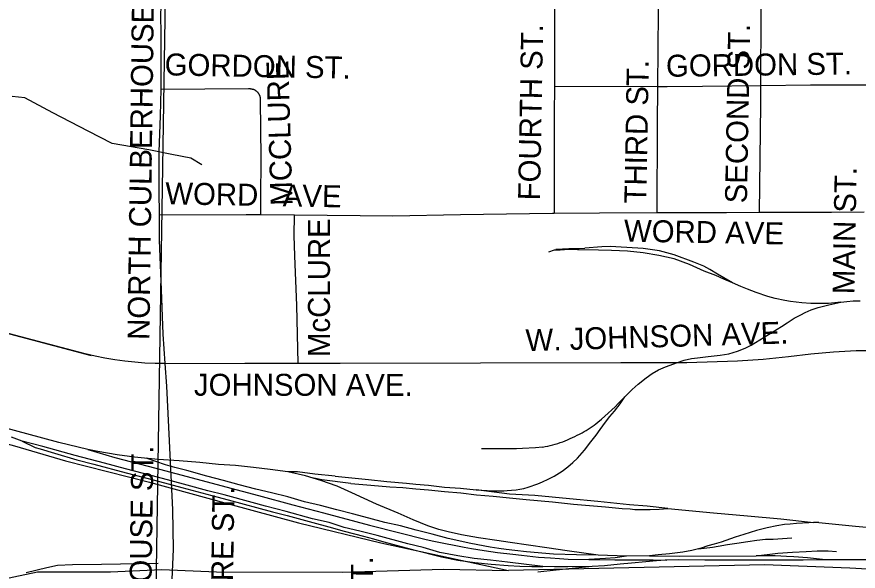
# Model space of a CAD drawing. Extents: x 1670563 to 1761545, y 515755 to 578944.
# Drawn here: x 1693304 to 1696176, y 552123 to 554016 of the extents above; entities that cross this region are included whole.
import ezdxf

# ---------------------------------------------------------------- set-up
doc = ezdxf.new("R2010")
doc.units = 0
for name, color, linetype in [('4_TwnRge', 7, 'Continuous'), ('RR Tracks', 7, 'Continuous'), ('SHP_LINE', 7, 'Continuous'), ('STREETCL', 7, 'Continuous'), ('STRNAMES', 7, 'Continuous')]:
    doc.layers.add(name, color=color, linetype=linetype)

# ---------------------------------------------------------------- blocks, each defined once
blk = doc.blocks.new('RR TRACKS02')
at = {"layer": 'RR Tracks'}
for p, q in [((1695138.2, 553219.2), (1695119.7, 553212.4)), ((1695159.1, 553219.5), (1695138.2, 553219.2)), ((1695144.1, 553222.5), (1695188, 553224.6)), ((1695188.6, 553221.6), (1695159.1, 553219.5)), ((1695188, 553224.6), (1695223.5, 553224.3)), ((1695218.2, 553220.7), (1695188.6, 553221.6)), ((1695289.6, 553219.6), (1695218.2, 553220.7)), ((1695223.5, 553224.3), (1695242.9, 553226.4)), ((1695301.7, 553230.3), (1695242.9, 553226.4)), ((1695334.7, 553217.8), (1695289.6, 553219.6)), ((1695329.7, 553231.2), (1695301.7, 553230.3)), ((1695386.9, 553228.5), (1695329.7, 553231.2)), ((1695388.7, 553215.4), (1695334.7, 553217.8)), ((1695442.1, 553224.9), (1695386.9, 553228.5)), ((1695442.6, 553209.7), (1695388.7, 553215.4)), ((1695498, 553216.8), (1695442.1, 553224.9)), ((1695495.7, 553201.1), (1695442.6, 553209.7)), ((1695548.7, 553203.1), (1695498, 553216.8)), ((1695548.7, 553189.1), (1695495.7, 553201.1)), ((1695615.2, 553177.5), (1695548.7, 553203.1)), ((1695600, 553170), (1695548.7, 553189.1)), ((1695650.2, 553147.8), (1695600, 553170)), ((1695649, 553164), (1695615.2, 553177.5)), ((1695670.2, 553153.3), (1695649, 553164)), ((1695695.6, 553137.5), (1695670.2, 553153.3)), ((1695690.5, 553132), (1695650.2, 553147.8)), ((1695717.4, 553119.5), (1695690.5, 553132)), ((1695746.9, 553107.6), (1695695.6, 553137.5)), ((1695746.9, 553107.6), (1695717.4, 553119.5)), ((1695775.5, 553094.8), (1695746.9, 553107.6)), ((1695798.9, 553085.8), (1695775.5, 553094.8)), ((1695828.2, 553074.8), (1695798.9, 553085.8)), ((1695868.1, 553061.1), (1695828.2, 553074.8)), ((1695893.3, 553054.1), (1695868.1, 553061.1)), ((1695925.9, 553047), (1695893.3, 553054.1)), ((1695945.5, 553043.7), (1695925.9, 553047)), ((1695984.3, 553039.2), (1695945.5, 553043.7)), ((1696015.3, 553037.4), (1695984.3, 553039.2)), ((1696044.9, 553036.8), (1696015.3, 553037.4)), ((1696074.7, 553037.4), (1696044.9, 553036.8)), ((1696117.6, 553041.3), (1696074.7, 553037.4)), ((1696075.9, 553032.1), (1696117.6, 553041.3)), ((1696117.6, 553041.3), (1696137.4, 553044)), ((1696137.4, 553044), (1696158.9, 553045.8)), ((1696158.9, 553045.8), (1696183.7, 553046.4)), ((1695995.9, 553006.1), (1696015.9, 553015.1)), ((1696015.9, 553015.1), (1696039.8, 553023.4)), ((1696039.8, 553023.4), (1696057.7, 553027.9)), ((1696057.7, 553027.9), (1696075.9, 553032.1)), ((1695933.9, 552971.3), (1695958.4, 552986.5)), ((1695958.4, 552986.5), (1695980.1, 552997.8)), ((1695980.1, 552997.8), (1695995.9, 553006.1)), ((1695810.8, 552894.9), (1695914.9, 552958.6)), ((1695914.9, 552958.6), (1695933.9, 552971.3)), ((1695790.4, 552884.3), (1695810.8, 552894.9)), ((1695705.1, 552860.5), (1695734.3, 552865.2)), ((1695734.3, 552865.2), (1695764.8, 552873.9)), ((1695764.8, 552873.9), (1695790.4, 552884.3)), ((1695518.7, 552820.9), (1695559.6, 552835.5)), ((1695559.6, 552835.5), (1695582.8, 552843.5)), ((1695582.8, 552843.5), (1695607.3, 552848.9)), ((1695607.3, 552848.9), (1695627.9, 552851.8)), ((1695627.9, 552851.8), (1695663.7, 552856)), ((1695663.7, 552856), (1695684.2, 552858.1)), ((1695684.2, 552858.1), (1695705.1, 552860.5)), ((1695473.4, 552797.4), (1695494.3, 552809.9)), ((1695494.3, 552809.9), (1695518.7, 552820.9)), ((1695425.4, 552761.9), (1695452.8, 552783.4)), ((1695452.8, 552783.4), (1695473.4, 552797.4)), ((1695404.8, 552743.7), (1695425.4, 552761.9)), ((1695379.4, 552718.2), (1695404.8, 552743.7)), ((1695343.9, 552669.3), (1695363.6, 552693.8)), ((1695363.6, 552693.8), (1695379.4, 552718.2)), ((1695328.6, 552650.7), (1695343.9, 552669.3)), ((1695314.3, 552631.3), (1695328.6, 552650.7)), ((1693447.4, 552562.7), (1693240.9, 552617.9)), ((1695281.4, 552586.9), (1695295.5, 552606.8)), ((1695295.5, 552606.8), (1695314.3, 552631.3)), ((1693322.1, 552566.9), (1693286, 552581)), ((1695263.8, 552564.1), (1695281.4, 552586.9)), ((1693392.8, 552548.9), (1693322.1, 552566.9)), ((1693322.1, 552566.9), (1693367.2, 552544.9)), ((1693503.7, 552518.2), (1693392.8, 552548.9)), ((1693545.9, 552538.1), (1693447.4, 552562.7)), ((1695242.3, 552536.1), (1695263.8, 552564.1)), ((1693367.2, 552544.9), (1693383.6, 552540.1)), ((1693383.6, 552540.1), (1693432.5, 552525.3)), ((1693432.5, 552525.3), (1693508.6, 552502.9)), ((1693580.9, 552531.8), (1693545.9, 552538.1)), ((1693545.9, 552538.1), (1693638.3, 552511)), ((1693646.2, 552519.8), (1693580.9, 552531.8)), ((1693705.8, 552512.3), (1693646.2, 552519.8)), ((1694951, 552540.1), (1694890.1, 552540.4)), ((1694976.9, 552540.1), (1694951, 552540.1)), ((1695009.7, 552541), (1694976.9, 552540.1)), ((1695030.1, 552541.6), (1695009.7, 552541)), ((1695074.3, 552544.3), (1695030.1, 552541.6)), ((1695098.7, 552546.7), (1695074.3, 552544.3)), ((1695218.4, 552508.7), (1695242.3, 552536.1)), ((1693603.7, 552491.5), (1693503.7, 552518.2)), ((1693508.6, 552502.9), (1693567, 552487.7)), ((1693675.5, 552471.8), (1693603.7, 552491.5)), ((1693638.3, 552511), (1693752.8, 552480.9)), ((1693787.1, 552504), (1693705.8, 552512.3)), ((1693811.5, 552485.6), (1693745.6, 552508.3)), ((1693858.4, 552499.6), (1693787.1, 552504)), ((1693928.3, 552493.9), (1693858.4, 552499.6)), ((1693992, 552487.3), (1693928.3, 552493.9)), ((1695185.3, 552479.7), (1695202, 552493.7)), ((1695202, 552493.7), (1695218.4, 552508.7)), ((1693567, 552487.7), (1693677.7, 552458.5)), ((1693766.7, 552448.2), (1693675.5, 552471.8)), ((1693752.8, 552480.9), (1693885.7, 552446)), ((1693844, 552477.3), (1693811.5, 552485.6)), ((1693884.9, 552466.5), (1693844, 552477.3)), ((1693952.8, 552447.8), (1693884.9, 552466.5)), ((1694050.1, 552483.2), (1693992, 552487.3)), ((1694111.6, 552477.2), (1694050.1, 552483.2)), ((1694169.2, 552469.9), (1694111.6, 552477.2)), ((1694229.5, 552461.7), (1694169.2, 552469.9)), ((1694262.2, 552462), (1694230, 552462.6)), ((1694321.5, 552453.7), (1694262.2, 552462)), ((1695138.4, 552447.5), (1695166.2, 552464.8)), ((1695166.2, 552464.8), (1695185.3, 552479.7)), ((1693677.7, 552458.5), (1693773.9, 552433.3)), ((1693831.5, 552431.4), (1693766.7, 552448.2)), ((1693773.9, 552433.3), (1693866.8, 552409)), ((1693885.7, 552446), (1694017.9, 552410.9)), ((1694009.5, 552433), (1693952.8, 552447.8)), ((1694290.1, 552448.5), (1694229.5, 552461.7)), ((1694342.3, 552432.6), (1694290.1, 552448.5)), ((1694344.8, 552434.6), (1694318.5, 552440)), ((1694391, 552447.1), (1694321.5, 552453.7)), ((1694444.7, 552422.7), (1694344.8, 552434.6)), ((1694391, 552447.1), (1694504.2, 552436.1)), ((1694504.2, 552436.1), (1694567.5, 552429.3)), ((1695098.2, 552427.8), (1695118.4, 552437.4)), ((1695118.4, 552437.4), (1695138.4, 552447.5)), ((1693886.1, 552416.6), (1693831.5, 552431.4)), ((1693866.8, 552409), (1693969.6, 552381)), ((1693956.1, 552397.7), (1693886.1, 552416.6)), ((1694062.9, 552418.1), (1694009.5, 552433)), ((1694017.9, 552410.9), (1694129.2, 552381.3)), ((1694120.1, 552402.8), (1694062.9, 552418.1)), ((1694397.5, 552413.4), (1694342.3, 552432.6)), ((1694448, 552390.1), (1694397.5, 552413.4)), ((1694444.7, 552422.7), (1694513.1, 552416.1)), ((1694513.1, 552416.1), (1694577.7, 552410.7)), ((1694567.5, 552429.3), (1694634.1, 552423.5)), ((1694577.7, 552410.7), (1694622.1, 552408.1)), ((1694622.1, 552408.1), (1694666, 552403.9)), ((1694634.1, 552423.5), (1694665.8, 552420.3)), ((1694665.8, 552420.3), (1694709.4, 552416.1)), ((1694709.4, 552416.1), (1694764.5, 552410.1)), ((1694764.5, 552410.1), (1694818.4, 552406)), ((1694818.4, 552406), (1694872.4, 552400.3)), ((1695021.4, 552403), (1695035.4, 552405.7)), ((1695035.4, 552405.7), (1695049.7, 552409.9)), ((1695049.7, 552409.9), (1695083.1, 552420.9)), ((1695083.1, 552420.9), (1695098.2, 552427.8)), ((1694011.5, 552383.1), (1693956.1, 552397.7)), ((1693969.6, 552381), (1694026, 552366.2)), ((1694108, 552357.3), (1694011.5, 552383.1)), ((1694174, 552389.9), (1694120.1, 552402.8)), ((1694129.2, 552381.3), (1694246.6, 552349.8)), ((1694229.1, 552376.2), (1694174, 552389.9)), ((1694285.8, 552359.9), (1694229.1, 552376.2)), ((1694490, 552371.1), (1694448, 552390.1)), ((1694666, 552403.9), (1694709.9, 552400.3)), ((1694709.9, 552400.3), (1694764.5, 552394.4)), ((1694764.5, 552394.4), (1694819.9, 552389.9)), ((1694819.9, 552389.9), (1694873.3, 552383.3)), ((1694872.4, 552400.3), (1694929.1, 552396.7)), ((1694986.5, 552385.7), (1694872.4, 552400.3)), ((1694873.3, 552383.3), (1694930.2, 552379.4)), ((1694929.1, 552396.7), (1694946.7, 552397)), ((1694930.2, 552379.4), (1694985.7, 552373.5)), ((1694946.7, 552397), (1694966.5, 552397.4)), ((1694966.5, 552397.4), (1694978.1, 552398)), ((1694978.1, 552398), (1694993, 552399.2)), ((1695072.1, 552380.9), (1694986.5, 552385.7)), ((1694993, 552399.2), (1695008.2, 552400.9)), ((1695008.2, 552400.9), (1695021.4, 552403)), ((1695191.4, 552369.5), (1695072.1, 552380.9)), ((1694026, 552366.2), (1694176.4, 552325.4)), ((1694152.9, 552345.2), (1694108, 552357.3)), ((1694246.6, 552349.8), (1694351.2, 552322.1)), ((1694340.4, 552346.7), (1694285.8, 552359.9)), ((1694532.4, 552351.4), (1694490, 552371.1)), ((1694605.6, 552320.5), (1694532.4, 552351.4)), ((1694985.7, 552373.5), (1695042.8, 552367.5)), ((1695042.8, 552367.5), (1695132.9, 552359.1)), ((1695132.9, 552359.1), (1695204.1, 552352.2)), ((1695287.4, 552360.3), (1695191.4, 552369.5)), ((1695204.1, 552352.2), (1695313.6, 552342.1)), ((1695395.8, 552349.5), (1695287.4, 552360.3)), ((1695455.8, 552344.5), (1695395.8, 552349.5)), ((1694223.9, 552326.3), (1694152.9, 552345.2)), ((1694176.4, 552325.4), (1694227.2, 552312.5)), ((1694313.5, 552302), (1694223.9, 552326.3)), ((1694397, 552331.9), (1694340.4, 552346.7)), ((1694351.2, 552322.1), (1694508.4, 552280.2)), ((1694450.4, 552318.9), (1694397, 552331.9)), ((1694506.1, 552303.7), (1694450.4, 552318.9)), ((1694656.8, 552298.4), (1694605.6, 552320.5)), ((1695313.6, 552342.1), (1695371, 552336.4)), ((1695371, 552336.4), (1695397.5, 552335.2)), ((1695397.5, 552335.2), (1695414.2, 552333.4)), ((1695414.2, 552333.4), (1695445, 552333.7)), ((1695445, 552333.7), (1695466.2, 552333.7)), ((1695527.1, 552336.4), (1695455.8, 552344.5)), ((1695466.2, 552333.7), (1695497, 552334.6)), ((1695497, 552334.6), (1695527.1, 552336.4)), ((1695527.1, 552336.4), (1695682.1, 552322.1)), ((1695682.1, 552322.1), (1695798.9, 552311.3)), ((1694227.2, 552312.5), (1694314.8, 552288.5)), ((1694370.2, 552288.7), (1694313.5, 552302)), ((1694560.2, 552289.4), (1694506.1, 552303.7)), ((1694707.3, 552277.9), (1694656.8, 552298.4)), ((1695798.9, 552311.3), (1695912, 552301.2)), ((1695912, 552301.2), (1696024.4, 552289.6)), ((1696024.4, 552289.6), (1696008, 552288)), ((1696042.1, 552289), (1696024.4, 552289.6)), ((1694314.8, 552288.5), (1694369, 552273.7)), ((1694369, 552273.7), (1694421.1, 552259.8)), ((1694421.9, 552272), (1694370.2, 552288.7)), ((1694475.5, 552260), (1694421.9, 552272)), ((1694508.4, 552280.2), (1694611.5, 552253.6)), ((1694613.6, 552277.5), (1694560.2, 552289.4)), ((1694667.3, 552262.8), (1694613.6, 552277.5)), ((1694722, 552249), (1694667.3, 552262.8)), ((1694744.8, 552265.3), (1694707.3, 552277.9)), ((1694777, 552257.1), (1694744.8, 552265.3)), ((1695829.6, 552261.5), (1695786, 552247.6)), ((1695865.5, 552271.3), (1695829.6, 552261.5)), ((1695899, 552278.2), (1695865.5, 552271.3)), ((1695924.5, 552282), (1695899, 552278.2)), ((1695944.1, 552283.9), (1695924.5, 552282)), ((1695965.7, 552285.5), (1695944.1, 552283.9)), ((1695986.2, 552286.5), (1695965.7, 552285.5)), ((1696008, 552288), (1695986.2, 552286.5)), ((1696042.1, 552289), (1696167.3, 552276.4)), ((1696167.3, 552276.4), (1696311.7, 552263.8)), ((1694421.1, 552259.8), (1694487.3, 552242)), ((1694534.3, 552244.5), (1694475.5, 552260)), ((1694487.3, 552242), (1694522, 552233.5)), ((1694522, 552233.5), (1694557, 552223.1)), ((1694638.9, 552215.7), (1694534.3, 552244.5)), ((1694611.5, 552253.6), (1694696.7, 552231.9)), ((1694777.1, 552234.7), (1694722, 552249)), ((1694822.6, 552247.3), (1694777, 552257.1)), ((1694854.5, 552217), (1694777.1, 552234.7)), ((1694879.7, 552236.9), (1694822.6, 552247.3)), ((1694943.1, 552228.1), (1694879.7, 552236.9)), ((1695756.6, 552238.8), (1695708.9, 552222.4)), ((1695786, 552247.6), (1695756.6, 552238.8)), ((1695859.8, 552231.6), (1695886.6, 552232.2)), ((1695886.6, 552232.2), (1695949.7, 552237)), ((1694557, 552223.1), (1694616.6, 552207.6)), ((1694616.6, 552207.6), (1694654.4, 552197.2)), ((1694691.2, 552203.8), (1694638.9, 552215.7)), ((1694748.3, 552186.7), (1694691.2, 552203.8)), ((1694696.7, 552231.9), (1694721.8, 552226.5)), ((1694721.8, 552226.5), (1694739.5, 552223.1)), ((1694739.5, 552223.1), (1694767.6, 552217.2)), ((1694767.6, 552217.2), (1694797.1, 552211.8)), ((1694797.1, 552211.8), (1694830.8, 552204.3)), ((1694830.8, 552204.3), (1694856.4, 552199.9)), ((1694920.5, 552204.7), (1694854.5, 552217)), ((1694949.6, 552199.8), (1694920.5, 552204.7)), ((1694988.6, 552221.1), (1694943.1, 552228.1)), ((1695113.5, 552202.7), (1694988.6, 552221.1)), ((1695631.8, 552199), (1695679.4, 552205)), ((1695662.7, 552209.1), (1695640.3, 552201.8)), ((1695685.2, 552214.8), (1695662.7, 552209.1)), ((1695679.4, 552205), (1695698.8, 552208.2)), ((1695708.9, 552222.4), (1695685.2, 552214.8)), ((1695698.8, 552208.2), (1695730.3, 552213.5)), ((1695730.3, 552213.5), (1695762.5, 552218.6)), ((1695762.5, 552218.6), (1695799.3, 552224.7)), ((1695799.3, 552224.7), (1695830.8, 552228.8)), ((1695830.8, 552228.8), (1695859.8, 552231.6)), ((1694654.4, 552197.2), (1694753.4, 552171.7)), ((1694810, 552174.7), (1694748.3, 552186.7)), ((1694865.8, 552166.5), (1694810, 552174.7)), ((1694856.4, 552199.9), (1694899.3, 552193.5)), ((1694899.3, 552193.5), (1694945.1, 552187.1)), ((1694945.1, 552187.1), (1694997.3, 552180.7)), ((1694974.2, 552197.3), (1694949.6, 552199.8)), ((1695003.7, 552192.9), (1694974.2, 552197.3)), ((1694997.3, 552180.7), (1695026.9, 552177.2)), ((1695043.8, 552188.9), (1695003.7, 552192.9)), ((1695026.9, 552177.2), (1695085.5, 552170.8)), ((1695136.4, 552181.1), (1695043.8, 552188.9)), ((1695182.9, 552192.3), (1695113.5, 552202.7)), ((1695215.2, 552178.6), (1695136.4, 552181.1)), ((1695288.2, 552177.8), (1695182.9, 552192.3)), ((1695288.2, 552177.8), (1695215.2, 552178.6)), ((1695385.6, 552173.8), (1695288.2, 552177.8)), ((1695464.2, 552174.7), (1695385.6, 552173.8)), ((1695493.9, 552178.5), (1695464.2, 552174.7)), ((1695464.2, 552174.7), (1695565.2, 552174.1)), ((1695532.7, 552182), (1695493.9, 552178.5)), ((1695577.8, 552187.7), (1695532.7, 552182)), ((1695565.2, 552174.1), (1695828.6, 552175)), ((1695608.7, 552194), (1695577.8, 552187.7)), ((1695631.8, 552199), (1695608.7, 552194)), ((1695640.3, 552201.8), (1695631.8, 552199)), ((1695828.6, 552175), (1695902.1, 552183.8)), ((1695892.6, 552174.7), (1695828.6, 552175)), ((1695931.1, 552173.4), (1695892.6, 552174.7)), ((1695902.1, 552183.8), (1695952.2, 552187.6)), ((1695952.2, 552187.6), (1695998.9, 552190.5)), ((1695998.9, 552190.5), (1696035.8, 552192)), ((1696035.8, 552192), (1696073.9, 552192.1)), ((1696073.9, 552192.1), (1696102.3, 552190.2)), ((1693443.4, 552142.8), (1693494.2, 552146.2)), ((1693494.2, 552146.2), (1693593.1, 552147.2)), ((1693593.1, 552147.2), (1693786.3, 552150.4)), ((1694753.4, 552171.7), (1694809.8, 552160.6)), ((1694809.8, 552160.6), (1694867.4, 552152.7)), ((1694920.7, 552159.9), (1694865.8, 552166.5)), ((1694867.4, 552152.7), (1694923.9, 552146.4)), ((1694978.9, 552153.5), (1694920.7, 552159.9)), ((1694923.9, 552146.4), (1694981.9, 552142.3)), ((1695100, 552139.3), (1694978.9, 552153.5)), ((1695085.5, 552170.8), (1695126.4, 552168.3)), ((1695126.4, 552168.3), (1695156.6, 552166.3)), ((1695156.6, 552166.3), (1695186.6, 552164.3)), ((1695186.6, 552164.3), (1695257, 552162.4)), ((1695314, 552166.2), (1695257, 552162.4)), ((1695257, 552162.4), (1695346, 552161.8)), ((1695363.7, 552146.6), (1695310.7, 552141.2)), ((1695346.8, 552168.4), (1695314, 552166.2)), ((1695346, 552161.8), (1695476.8, 552161.8)), ((1695385.6, 552173.8), (1695346.8, 552168.4)), ((1695402.6, 552150.7), (1695363.7, 552146.6)), ((1695450.9, 552154.5), (1695402.6, 552150.7)), ((1695488.1, 552158.6), (1695450.9, 552154.5)), ((1695476.8, 552161.8), (1695523.2, 552160.8)), ((1695517.1, 552160.8), (1695488.1, 552158.6)), ((1695564.2, 552161.4), (1695517.1, 552160.8)), ((1695652.4, 552160.8), (1695564.2, 552161.4)), ((1695731.3, 552160.2), (1695652.4, 552160.8)), ((1695817.4, 552160.5), (1695731.3, 552160.2)), ((1695882.9, 552160.6), (1695817.4, 552160.5)), ((1695988.6, 552160.9), (1695882.9, 552160.6)), ((1695956.3, 552171.9), (1695931.1, 552173.4)), ((1696003.2, 552168.4), (1695956.3, 552171.9)), ((1696064.7, 552162), (1695988.6, 552160.9)), ((1696064.7, 552162), (1696003.2, 552168.4)), ((1696222.3, 552161.7), (1696064.7, 552162)), ((1693335.7, 552118.1), (1693406.8, 552134.9)), ((1693406.8, 552134.9), (1693443.4, 552142.8)), ((1694981.9, 552142.3), (1695021, 552140.4)), ((1695021, 552140.4), (1695062.5, 552138.8)), ((1695062.5, 552138.8), (1695100, 552139.3)), ((1695145.5, 552125.8), (1695082.4, 552119.9)), ((1695140.1, 552137.4), (1695100, 552139.3)), ((1695185.7, 552137.4), (1695140.1, 552137.4)), ((1695200.4, 552131.5), (1695145.5, 552125.8)), ((1695268, 552138.4), (1695185.7, 552137.4)), ((1695268, 552138.4), (1695200.4, 552131.5)), ((1695310.7, 552141.2), (1695268, 552138.4))]:
    blk.add_line(p, q, dxfattribs=at)
for centre, radius, start, end in [((1694712.6, 553333.9), 907.5, 309.3052, 317.2789), ((1695083.8, 552876.2), 318.3, 298.067, 309.7898), ((1694933.2, 553158.2), 638, 291.5639, 298.088), ((1695056.3, 552846.8), 303.1, 278.0518, 291.5639)]:
    blk.add_arc(centre, radius, start, end, dxfattribs=at)

msp = doc.modelspace()

# ---------------------------------------------------------------- linework, layer by layer
at = {"layer": '4_TwnRge'}
msp.add_lwpolyline([(1693900.8, 565154.5), (1693867.8, 559919.3), (1693819.4, 554617.2), (1693735.2, 549363.2), (1693687.1, 544103.2), (1693620.9, 538819.1), (1693684.6, 533590.9), (1693722.5, 528338.7), (1693732, 528106.5), (1693805.9, 522944.4), (1693926.3, 517684.2)], dxfattribs=at)
at = {"layer": 'SHP_LINE'}
for points in [[(1693936, 553511), (1693898, 553533), (1693833, 553546), (1693755, 553562), (1693629, 553583), (1693548, 553625), (1693427, 553688), (1693331, 553739), (1693288, 553744)], [(1691813, 552922), (1691828, 552919), (1692284, 552808), (1692538, 552757), (1692653, 552726), (1693296, 552551), (1693470, 552500), (1693757, 552427), (1694027, 552353), (1694266, 552288), (1694547, 552220), (1694983, 552125)], [(1689912, 551736), (1690127, 551768), (1690591, 551807), (1690987, 551843), (1691203, 551867), (1691668, 551890), (1692035, 551933), (1692424, 551974), (1692979, 552065), (1693212, 552087), (1693375, 552121), (1693624, 552121), (1693799, 552128), (1693986, 552121), (1694415, 552119), (1694761, 552130), (1694983, 552125)], [(1698913, 552028), (1698737, 552069), (1698540, 552095), (1698414, 552112), (1698147, 552118), (1697952, 552120), (1697815, 552107), (1697645, 552101), (1697455, 552113), (1697244, 552118), (1697117, 552116), (1696873, 552104), (1696682, 552110), (1696405, 552108), (1696268, 552126), (1696148, 552133), (1695857, 552144), (1694983, 552125)]]:
    msp.add_lwpolyline(points, dxfattribs=at)
at = {"layer": 'STREETCL'}
for points in [[(1693796.5, 553769.1), (1693797, 553792.3), (1693797.2, 553821.6), (1693796.4, 553850.9), (1693797.1, 553965.3), (1693796.1, 554013.4), (1693797.1, 554059), (1693796.9, 554104.3), (1693798.5, 554151.8), (1693800.6, 554193.8)], [(1695140, 554202.8), (1695140, 553956.9), (1695139.4, 553778.8)], [(1695492.6, 553777.8), (1695494.5, 554033), (1695495.5, 554207.3)], [(1695844.4, 553781.7), (1695845.2, 554032.2), (1695850.7, 554211.8)], [(1695844.4, 553781.7), (1696014, 553783.5), (1696140.6, 553783.5), (1696204.3, 553784)], [(1693790.8, 553338.3), (1693790.2, 553421.3), (1693789.7, 553494.5), (1693790, 553555.3), (1693792, 553616), (1693794.2, 553678), (1693796.5, 553769.1)], [(1693796.5, 553769.1), (1694094.9, 553770.7), (1694099.3, 553770.7), (1694100.5, 553770.6), (1694101.8, 553770.5), (1694103.1, 553770.4), (1694104.3, 553770.2), (1694105.6, 553770), (1694106.8, 553769.7), (1694108, 553769.4), (1694109.2, 553769.1), (1694110.4, 553768.7), (1694111.6, 553768.3), (1694112.8, 553767.8), (1694114, 553767.3), (1694115.1, 553766.7), (1694116.2, 553766.1), (1694117.3, 553765.5), (1694118.4, 553764.8), (1694119.5, 553764.1), (1694120.5, 553763.4), (1694121.5, 553762.6), (1694122.5, 553761.8), (1694123.4, 553761), (1694124.3, 553760.1), (1694125.2, 553759.2), (1694126.1, 553758.3)], [(1694126.1, 553758.3), (1694126.9, 553757.3), (1694127.7, 553756.3), (1694128.4, 553755.3), (1694129.2, 553754.3), (1694129.9, 553753.2), (1694130.5, 553752.1), (1694131.1, 553751), (1694131.7, 553749.9), (1694132.2, 553748.7), (1694132.7, 553747.5), (1694133.1, 553746.3), (1694133.5, 553745.1), (1694133.9, 553743.9), (1694134.2, 553742.7), (1694134.5, 553741.5), (1694134.8, 553740.2), (1694135, 553739), (1694135.1, 553737.7), (1694135.2, 553736.5), (1694135.3, 553735.2), (1694135.3, 553733.9), (1694135.3, 553732.7), (1694135.2, 553731.4), (1694135.1, 553730.1), (1694137.3, 553535.4), (1694136.4, 553392.2), (1694136.4, 553339.7)], [(1695139.4, 553778.8), (1695139, 553683.9), (1695138, 553344.4)], [(1695139.4, 553778.8), (1695492.6, 553777.8)], [(1695489.6, 553346), (1695491.7, 553647.5), (1695492.6, 553777.8)], [(1695492.6, 553777.8), (1695524.8, 553777.7), (1695644.7, 553779.6), (1695844.4, 553781.7)], [(1695839.1, 553347.4), (1695844.2, 553716.8), (1695844.4, 553781.7)], [(1693810.3, 552831.7), (1693775.8, 552832.1), (1693741.5, 552833.6), (1693707.1, 552836.2), (1693672.9, 552839.8), (1693638.8, 552844.4), (1693604.9, 552850.2), (1693571.1, 552856.9), (1693537.6, 552864.7), (1693356.7, 552912.5), (1692817.9, 553055.4), (1692042.1, 553264.5), (1691505.9, 553405.7)], [(1694136.4, 553339.7), (1694086.7, 553340.2), (1693790.8, 553338.3)], [(1693810.2, 552832.5), (1693804.2, 552932.7), (1693797.5, 553083.3), (1693791.4, 553252.8), (1693790.8, 553338.3)], [(1694251.6, 553338.4), (1694136.4, 553339.7)], [(1694264.7, 552833.2), (1694260.3, 553030.3), (1694252.9, 553199.8), (1694251, 553269.1), (1694251.6, 553338.4)], [(1695138, 553344.4), (1695132.9, 553344.3), (1694818.2, 553339.5), (1694588.2, 553334.7), (1694251.6, 553338.4)], [(1695489.6, 553346), (1695293.8, 553345.1), (1695138, 553344.4)], [(1695839.1, 553347.4), (1695727.2, 553347.1), (1695489.6, 553346)], [(1696197.2, 553349.1), (1696085.6, 553348.1), (1695839.1, 553347.4)], [(1692817.9, 553055.4), (1693356.7, 552912.5)], [(1693356.7, 552912.5), (1693558.4, 552859.3)], [(1694264.7, 552833.2), (1694407.7, 552833.6), (1695366, 552835.7), (1695591.9, 552835.7), (1695764.5, 552840.9), (1695851.6, 552847), (1695938.4, 552855.9), (1696015.1, 552865.1), (1696092.1, 552872.1), (1696169.3, 552876.8), (1696206.5, 552876.7)], [(1693810.3, 552831.7), (1694082.3, 552832.7), (1694264.7, 552833.2)], [(1693823.9, 551552.2), (1693825.2, 551608.6), (1693827.9, 551939.2), (1693838.8, 552198.2), (1693836.1, 552331.8), (1693825.3, 552568.4), (1693815.8, 552755), (1693810.3, 552831.7)]]:
    msp.add_lwpolyline(points, dxfattribs=at)

# ---------------------------------------------------------------- block references
msp.add_blockref('RR TRACKS02', (0, 0), dxfattribs=at)

# ---------------------------------------------------------------- texts
at = {"layer": 'STRNAMES'}
for s, rotation, p in [('NORTH CULBERHOUSE RD.', 89.2406, (1693756.8, 552912.1)), ('FOURTH ST.', 88.9696, (1695090.2, 553388.6)), ('SECOND ST.', 88.9696, (1695796.6, 553378.5)), ('GORDON ST.', 358.9696, (1693808.2, 553816.1)), ('GORDON ST.', 0.7397, (1695520.7, 553811)), ('MCCLURE', 91.7037, (1694245.6, 553372)), ('THIRD ST.', 88.9696, (1695452.9, 553377.8)), ('MAIN ST.', 88.9696, (1696163.6, 553068.1)), ('WORD   AVE', 358.9696, (1693810.4, 553375.9)), ('McCLURE', 89.9696, (1694372.9, 552854.1)), ('WORD AVE', 358.9696, (1695376.3, 553248.4)), ('W. JOHNSON AVE.', 1.7101, (1695042.1, 552873.8)), ('JOHNSON AVE.', 359.9696, (1693908.7, 552721.9)), ('CULBERHOUSE ST.', 89.1863, (1693757.1, 551604.2)), ('McCLURE ST.', 89.1863, (1694037.6, 551753.9)), ('FLINT ST.', 89.1863, (1694513.9, 551711.4))]:
    msp.add_text(s, height=75, rotation=rotation, dxfattribs=at).set_placement(p)

doc.saveas('drawing.dxf')
